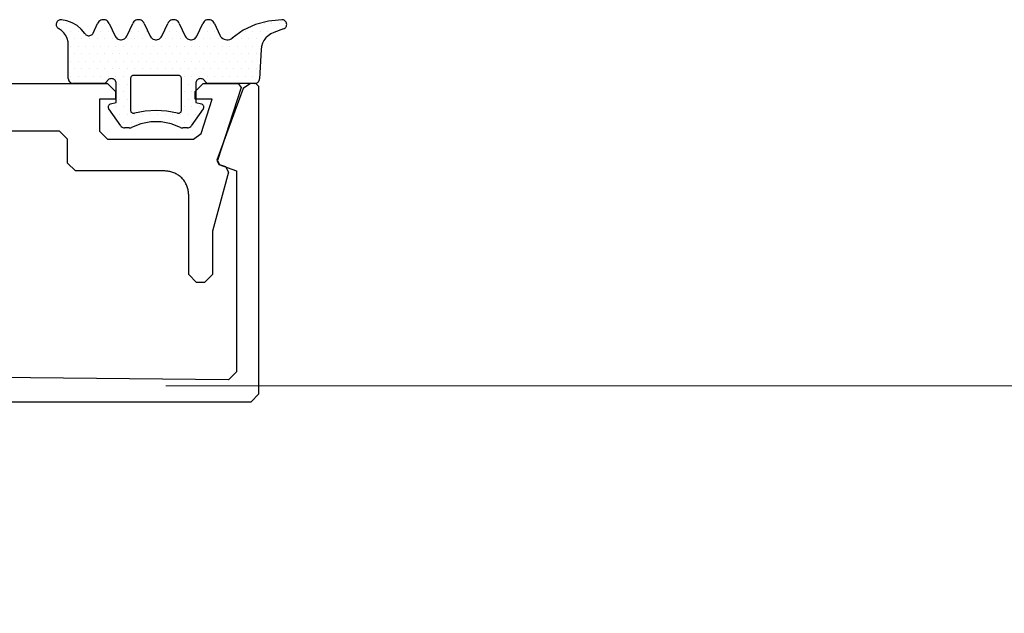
# Model space of a CAD drawing. Extents: x 4615668 to 9294084, y 5325188 to 10688993.
# Tile 320 of 656: x 4636896.81 to 4636902.99, y 5331425.6 to 5331429.32. Entities that reach past the tile are written whole.
import ezdxf

# ---------------------------------------------------------------- set-up
doc = ezdxf.new("R2010")
doc.units = 0
doc.header["$MEASUREMENT"] = 0
doc.layers.add('A_wymiary', color=152, linetype='Continuous', lineweight=5)
doc.layers.add('CrossSectionsGums', color=7, linetype='Continuous')
doc.layers.add('CrossSectionsProfils', color=7, linetype='Continuous')
doc.styles.add('wewn', font='arial.ttf', dxfattribs={"height": 12})
doc.dimstyles.new('Kopia 1do100 wew', dxfattribs={"dimscale": 0.5, "dimtxt": 8, "dimasz": 15, "dimexe": 20, "dimexo": 0, "dimgap": 5, "dimtad": 1, "dimdec": 0, "dimzin": 9, "dimtxsty": 'wewn', "dimblk": 'ARCHTICK', "dimcen": 3, "dimdle": 20, "dimclrd": 256, "dimclre": 256, "dimclrt": 256, "dimadec": 0, "dimazin": 2, "dimtfac": 1, "dimtdec": 0, "dimtix": 1, "dimtmove": 2, "dimatfit": 3, "dimldrblk": 'NONE', "dimfxl": 0, "dimtvp": 1, "dimtolj": 1, "dimtzin": 0, "dimlwd": 5, "dimlwe": 5, "dimarcsym": 0})

# ---------------------------------------------------------------- blocks, each defined once
blk = doc.blocks.new('5032252X', base_point=(219.526, 286.063))
at = {"layer": 'CrossSectionsProfils', "flags": 128}
blk.add_lwpolyline([(242.616, 280.481), (241.626, 276.787), (241.626, 274.063), (241.126, 273.563), (240.626, 273.563), (240.126, 274.063), (240.126, 279.063), (240.125, 279.128), (240.121, 279.193), (240.114, 279.258), (240.104, 279.323), (240.091, 279.387), (240.075, 279.451), (240.057, 279.514), (240.036, 279.576), (240.012, 279.637), (239.986, 279.696), (239.957, 279.755), (239.925, 279.813), (239.891, 279.869), (239.855, 279.923), (239.816, 279.976), (239.775, 280.027), (239.732, 280.076), (239.687, 280.123), (239.64, 280.168), (239.591, 280.212), (239.54, 280.253), (239.487, 280.291), (239.432, 280.328), (239.376, 280.362), (239.319, 280.393), (239.26, 280.422), (239.2, 280.448), (239.139, 280.472), (239.077, 280.493), (239.015, 280.511), (238.951, 280.527), (238.887, 280.54), (238.822, 280.55), (238.757, 280.557), (238.692, 280.561), (238.626, 280.563), (233.026, 280.563), (232.526, 281.063), (232.526, 282.563), (232.026, 283.063), (219.776, 283.063), (219.526, 283.313), (219.276, 283.063), (207.026, 283.063), (206.526, 282.563), (206.526, 281.063), (206.026, 280.563), (200.426, 280.563), (200.361, 280.561), (200.296, 280.557), (200.231, 280.55), (200.166, 280.54), (200.102, 280.527), (200.038, 280.511), (199.975, 280.493), (199.913, 280.472), (199.852, 280.448), (199.792, 280.422), (199.734, 280.393), (199.676, 280.362), (199.62, 280.328), (199.566, 280.291), (199.513, 280.253), (199.462, 280.212), (199.413, 280.168), (199.366, 280.123), (199.32, 280.076), (199.277, 280.027), (199.236, 279.976), (199.198, 279.923), (199.161, 279.869), (199.127, 279.813), (199.096, 279.755), (199.067, 279.696), (199.041, 279.637), (199.017, 279.576), (198.996, 279.514), (198.977, 279.451), (198.962, 279.387), (198.949, 279.323), (198.939, 279.258), (198.932, 279.193), (198.928, 279.128), (198.926, 279.063), (198.926, 274.063), (198.426, 273.563), (197.926, 273.563), (197.426, 274.063), (197.426, 276.787), (196.437, 280.481), (196.624, 280.84), (196.995, 280.975), (197.117, 281.224), (195.636, 285.801), (195.826, 286.063), (198.026, 286.063), (198.526, 285.563), (198.526, 285.068), (197.45, 285.068), (198.148, 282.909), (198.624, 282.563), (204.026, 282.563), (204.526, 283.063), (204.526, 285.068), (203.526, 285.068), (203.526, 285.563), (204.026, 286.063), (235.026, 286.063), (235.526, 285.563), (235.526, 285.068), (234.526, 285.068), (234.526, 283.063), (235.026, 282.563), (240.429, 282.563), (240.904, 282.909), (241.603, 285.068), (240.526, 285.068), (240.526, 285.563), (241.026, 286.063), (243.226, 286.063), (243.417, 285.801), (241.936, 281.224), (242.058, 280.975), (242.429, 280.84), (242.616, 280.481)], dxfattribs=at)
blk = doc.blocks.new('K41_7892_X', base_point=(63.96414, 1082.43878))
at = {"layer": 'CrossSectionsProfils'}
for p, q in [((39.16414, 1082.43878), (38.96414, 1082.23878)), ((38.96414, 1082.23878), (38.96414, 1062.93878)), ((39.49342, 1082.43878), (39.16414, 1082.43878)), ((39.96326, 1082.10979), (39.49342, 1082.43878)), ((41.60208, 1077.60718), (39.96326, 1082.10979)), ((87.96502, 1082.10979), (86.3262, 1077.60718)), ((88.43486, 1082.43878), (87.96502, 1082.10979)), ((88.76414, 1082.43878), (88.43486, 1082.43878)), ((88.96414, 1082.23878), (88.76414, 1082.43878)), ((88.96414, 1062.93878), (88.96414, 1082.23878)), ((40.36414, 1076.94377), (41.48254, 1077.35084)), ((41.48254, 1077.35084), (41.60208, 1077.60718)), ((86.3262, 1077.60718), (86.44574, 1077.35084)), ((86.44574, 1077.35084), (87.56414, 1076.94377)), ((40.36414, 1064.33437), (40.36414, 1076.94377)), ((87.56414, 1076.94377), (87.56414, 1064.33437)), ((40.86856, 1063.83439), (40.36414, 1064.33437)), ((87.56414, 1064.33437), (87.05971, 1063.83439)), ((63.96414, 1064.03878), (40.86856, 1063.83439)), ((87.05971, 1063.83439), (63.96414, 1064.03878)), ((38.96414, 1062.93878), (39.46414, 1062.43878)), ((39.46414, 1062.43878), (88.46414, 1062.43878)), ((88.46414, 1062.43878), (88.96414, 1062.93878))]:
    blk.add_line(p, q, dxfattribs=at)
blk = doc.blocks.new('Hatch19036', base_point=(5719.191, 731.848))
at = {"layer": 'CrossSectionsGums', "color": 8}
for p, q in [((6276.661, 666.613), (6276.661, 666.613)), ((6277.137, 666.613), (6277.137, 666.613)), ((6279.518, 666.613), (6279.518, 666.613)), ((6281.423, 666.613), (6281.423, 666.613)), ((6281.899, 666.613), (6281.899, 666.613)), ((6283.804, 666.613), (6283.804, 666.613)), ((6285.709, 666.613), (6285.709, 666.613)), ((6286.186, 666.613), (6286.186, 666.613)), ((6289.52, 666.613), (6289.52, 666.613)), ((6289.996, 666.613), (6289.996, 666.613)), ((6290.472, 666.613), (6290.472, 666.613)), ((6276.898, 666.137), (6276.898, 666.137)), ((6277.375, 666.137), (6277.375, 666.137)), ((6277.851, 666.137), (6277.851, 666.137)), ((6279.28, 666.137), (6279.28, 666.137)), ((6279.756, 666.137), (6279.756, 666.137)), ((6281.185, 666.137), (6281.185, 666.137)), ((6281.661, 666.137), (6281.661, 666.137)), ((6282.137, 666.137), (6282.137, 666.137)), ((6283.566, 666.137), (6283.566, 666.137)), ((6284.042, 666.137), (6284.042, 666.137)), ((6285.471, 666.137), (6285.471, 666.137)), ((6285.947, 666.137), (6285.947, 666.137)), ((6286.424, 666.137), (6286.424, 666.137)), ((6288.329, 666.137), (6288.329, 666.137)), ((6288.805, 666.137), (6288.805, 666.137)), ((6289.281, 666.137), (6289.281, 666.137)), ((6289.757, 666.137), (6289.757, 666.137)), ((6290.233, 666.137), (6290.233, 666.137)), ((6277.613, 665.66), (6277.613, 665.66)), ((6278.089, 665.66), (6278.089, 665.66)), ((6278.565, 665.66), (6278.565, 665.66)), ((6279.042, 665.66), (6279.042, 665.66)), ((6279.518, 665.66), (6279.518, 665.66)), ((6279.994, 665.66), (6279.994, 665.66)), ((6280.947, 665.66), (6280.947, 665.66)), ((6281.423, 665.66), (6281.423, 665.66)), ((6281.899, 665.66), (6281.899, 665.66)), ((6282.375, 665.66), (6282.375, 665.66)), ((6283.328, 665.66), (6283.328, 665.66)), ((6283.804, 665.66), (6283.804, 665.66)), ((6284.28, 665.66), (6284.28, 665.66)), ((6285.233, 665.66), (6285.233, 665.66)), ((6285.709, 665.66), (6285.709, 665.66)), ((6286.186, 665.66), (6286.186, 665.66)), ((6286.662, 665.66), (6286.662, 665.66)), ((6287.614, 665.66), (6287.614, 665.66)), ((6288.09, 665.66), (6288.09, 665.66)), ((6288.566, 665.66), (6288.566, 665.66)), ((6289.043, 665.66), (6289.043, 665.66)), ((6289.519, 665.66), (6289.519, 665.66)), ((6277.375, 665.184), (6277.375, 665.184)), ((6277.613, 664.708), (6277.613, 664.708)), ((6277.851, 665.184), (6277.851, 665.184)), ((6278.089, 664.708), (6278.089, 664.708)), ((6278.327, 665.184), (6278.327, 665.184)), ((6278.565, 664.708), (6278.565, 664.708)), ((6278.803, 665.184), (6278.803, 665.184)), ((6279.042, 664.708), (6279.042, 664.708)), ((6279.28, 665.184), (6279.28, 665.184)), ((6279.518, 664.708), (6279.518, 664.708)), ((6279.756, 665.184), (6279.756, 665.184)), ((6279.994, 664.708), (6279.994, 664.708)), ((6280.232, 665.184), (6280.232, 665.184)), ((6280.471, 664.708), (6280.471, 664.708)), ((6280.708, 665.184), (6280.708, 665.184)), ((6280.947, 664.708), (6280.947, 664.708)), ((6281.185, 665.184), (6281.185, 665.184)), ((6281.423, 664.708), (6281.423, 664.708)), ((6281.661, 665.184), (6281.661, 665.184)), ((6281.899, 664.708), (6281.899, 664.708)), ((6282.137, 665.184), (6282.137, 665.184)), ((6282.375, 664.708), (6282.375, 664.708)), ((6282.613, 665.184), (6282.613, 665.184)), ((6282.852, 664.708), (6282.852, 664.708)), ((6283.089, 665.184), (6283.089, 665.184)), ((6283.328, 664.708), (6283.328, 664.708)), ((6283.566, 665.184), (6283.566, 665.184)), ((6283.804, 664.708), (6283.804, 664.708)), ((6284.042, 665.184), (6284.042, 665.184)), ((6284.28, 664.708), (6284.28, 664.708)), ((6284.518, 665.184), (6284.518, 665.184)), ((6284.757, 664.708), (6284.757, 664.708)), ((6284.995, 665.184), (6284.995, 665.184)), ((6285.233, 664.708), (6285.233, 664.708)), ((6285.471, 665.184), (6285.471, 665.184)), ((6285.709, 664.708), (6285.709, 664.708)), ((6285.947, 665.184), (6285.947, 665.184)), ((6286.186, 664.708), (6286.186, 664.708)), ((6286.423, 665.184), (6286.423, 665.184)), ((6286.662, 664.708), (6286.662, 664.708)), ((6286.899, 665.184), (6286.899, 665.184)), ((6287.138, 664.708), (6287.138, 664.708)), ((6287.376, 665.184), (6287.376, 665.184)), ((6287.614, 664.708), (6287.614, 664.708)), ((6287.852, 665.184), (6287.852, 665.184)), ((6288.09, 664.708), (6288.09, 664.708)), ((6288.328, 665.184), (6288.328, 665.184)), ((6288.567, 664.708), (6288.567, 664.708)), ((6288.805, 665.184), (6288.805, 665.184)), ((6289.043, 664.708), (6289.043, 664.708)), ((6289.281, 665.184), (6289.281, 665.184)), ((6277.375, 664.232), (6277.375, 664.232)), ((6277.851, 664.232), (6277.851, 664.232)), ((6278.327, 664.232), (6278.327, 664.232)), ((6278.804, 664.232), (6278.804, 664.232)), ((6279.28, 664.232), (6279.28, 664.232)), ((6279.756, 664.232), (6279.756, 664.232)), ((6280.232, 664.232), (6280.232, 664.232)), ((6280.708, 664.232), (6280.708, 664.232)), ((6281.185, 664.232), (6281.185, 664.232)), ((6281.661, 664.232), (6281.661, 664.232)), ((6282.137, 664.232), (6282.137, 664.232)), ((6282.613, 664.232), (6282.613, 664.232)), ((6283.09, 664.232), (6283.09, 664.232)), ((6283.566, 664.232), (6283.566, 664.232)), ((6284.042, 664.232), (6284.042, 664.232)), ((6284.519, 664.232), (6284.519, 664.232)), ((6284.995, 664.232), (6284.995, 664.232)), ((6285.471, 664.232), (6285.471, 664.232)), ((6285.947, 664.232), (6285.947, 664.232)), ((6286.423, 664.232), (6286.423, 664.232)), ((6286.9, 664.232), (6286.9, 664.232)), ((6287.376, 664.232), (6287.376, 664.232)), ((6287.852, 664.232), (6287.852, 664.232)), ((6288.329, 664.232), (6288.329, 664.232)), ((6288.805, 664.232), (6288.805, 664.232)), ((6289.281, 664.232), (6289.281, 664.232)), ((6277.613, 663.755), (6277.613, 663.755)), ((6278.089, 663.755), (6278.089, 663.755)), ((6278.565, 663.755), (6278.565, 663.755)), ((6279.042, 663.755), (6279.042, 663.755)), ((6279.518, 663.755), (6279.518, 663.755)), ((6279.994, 663.755), (6279.994, 663.755)), ((6280.47, 663.755), (6280.47, 663.755)), ((6280.946, 663.755), (6280.946, 663.755)), ((6281.423, 663.755), (6281.423, 663.755)), ((6281.899, 663.755), (6281.899, 663.755)), ((6282.375, 663.755), (6282.375, 663.755)), ((6282.852, 663.755), (6282.852, 663.755)), ((6283.328, 663.755), (6283.328, 663.755)), ((6283.804, 663.755), (6283.804, 663.755)), ((6284.28, 663.755), (6284.28, 663.755)), ((6284.756, 663.755), (6284.756, 663.755)), ((6285.233, 663.755), (6285.233, 663.755)), ((6285.709, 663.755), (6285.709, 663.755)), ((6286.185, 663.755), (6286.185, 663.755)), ((6286.662, 663.755), (6286.662, 663.755)), ((6287.138, 663.755), (6287.138, 663.755)), ((6287.614, 663.755), (6287.614, 663.755)), ((6288.09, 663.755), (6288.09, 663.755)), ((6288.566, 663.755), (6288.566, 663.755)), ((6289.042, 663.755), (6289.042, 663.755)), ((6277.375, 663.279), (6277.375, 663.279)), ((6277.851, 663.279), (6277.851, 663.279)), ((6278.328, 663.279), (6278.328, 663.279)), ((6278.804, 663.279), (6278.804, 663.279)), ((6279.28, 663.279), (6279.28, 663.279)), ((6279.756, 663.279), (6279.756, 663.279)), ((6280.232, 663.279), (6280.232, 663.279)), ((6280.47, 662.803), (6280.47, 662.803)), ((6280.708, 663.279), (6280.708, 663.279)), ((6280.947, 662.803), (6280.947, 662.803)), ((6281.185, 663.279), (6281.185, 663.279)), ((6284.519, 663.279), (6284.519, 663.279)), ((6284.757, 662.803), (6284.757, 662.803)), ((6284.995, 663.279), (6284.995, 663.279)), ((6285.233, 662.803), (6285.233, 662.803)), ((6285.471, 663.279), (6285.471, 663.279)), ((6285.947, 663.279), (6285.947, 663.279)), ((6286.424, 663.279), (6286.424, 663.279)), ((6286.9, 663.279), (6286.9, 663.279)), ((6287.376, 663.279), (6287.376, 663.279)), ((6287.853, 663.279), (6287.853, 663.279)), ((6288.329, 663.279), (6288.329, 663.279)), ((6288.805, 663.279), (6288.805, 663.279)), ((6280.708, 662.327), (6280.708, 662.327)), ((6284.519, 662.327), (6284.519, 662.327)), ((6284.995, 662.327), (6284.995, 662.327)), ((6280.471, 661.85), (6280.471, 661.85)), ((6280.947, 661.85), (6280.947, 661.85)), ((6284.757, 661.85), (6284.757, 661.85)), ((6285.233, 661.85), (6285.233, 661.85)), ((6279.756, 661.374), (6279.756, 661.374)), ((6280.232, 661.374), (6280.232, 661.374)), ((6280.47, 660.898), (6280.47, 660.898)), ((6280.708, 661.374), (6280.708, 661.374)), ((6280.946, 660.898), (6280.946, 660.898)), ((6281.423, 660.898), (6281.423, 660.898)), ((6281.899, 660.898), (6281.899, 660.898)), ((6282.375, 660.898), (6282.375, 660.898)), ((6282.852, 660.898), (6282.852, 660.898)), ((6283.328, 660.898), (6283.328, 660.898)), ((6283.804, 660.898), (6283.804, 660.898)), ((6284.28, 660.898), (6284.28, 660.898)), ((6284.519, 661.374), (6284.519, 661.374)), ((6284.756, 660.898), (6284.756, 660.898)), ((6284.995, 661.374), (6284.995, 661.374)), ((6285.233, 660.898), (6285.233, 660.898)), ((6285.471, 661.374), (6285.471, 661.374)), ((6280.708, 660.422), (6280.708, 660.422)), ((6281.185, 660.422), (6281.185, 660.422)), ((6281.661, 660.422), (6281.661, 660.422)), ((6282.137, 660.422), (6282.137, 660.422)), ((6283.566, 660.422), (6283.566, 660.422)), ((6284.042, 660.422), (6284.042, 660.422)), ((6284.519, 660.422), (6284.519, 660.422)), ((6284.995, 660.422), (6284.995, 660.422))]:
    blk.add_line(p, q, dxfattribs=at)
blk = doc.blocks.new('120480', base_point=(6282.482, 662.748))
at = {"layer": 'CrossSectionsGums', "color": 1}
for p, q in [((6276.484, 666.589), (6276.482, 666.538)), ((6276.482, 666.538), (6276.488, 666.487)), ((6276.495, 666.639), (6276.484, 666.589)), ((6276.488, 666.487), (6276.502, 666.438)), ((6276.515, 666.686), (6276.495, 666.639)), ((6276.502, 666.438), (6276.525, 666.392)), ((6276.542, 666.729), (6276.515, 666.686)), ((6276.576, 666.767), (6276.542, 666.729)), ((6276.616, 666.798), (6276.576, 666.767)), ((6276.661, 666.823), (6276.616, 666.798)), ((6276.71, 666.839), (6276.661, 666.823)), ((6276.76, 666.847), (6276.71, 666.839)), ((6276.811, 666.847), (6276.76, 666.847)), ((6277.157, 666.781), (6276.811, 666.846)), ((6277.486, 666.656), (6277.157, 666.781)), ((6277.789, 666.476), (6277.486, 666.656)), ((6278.055, 666.245), (6277.789, 666.476)), ((6278.797, 666.011), (6279.08, 666.617)), ((6279.114, 666.677), (6279.08, 666.617)), ((6279.159, 666.731), (6279.114, 666.677)), ((6279.213, 666.776), (6279.159, 666.731)), ((6279.273, 666.811), (6279.213, 666.776)), ((6279.338, 666.834), (6279.273, 666.811)), ((6279.407, 666.846), (6279.338, 666.834)), ((6279.477, 666.846), (6279.407, 666.846)), ((6279.545, 666.834), (6279.477, 666.846)), ((6279.611, 666.81), (6279.545, 666.834)), ((6279.671, 666.776), (6279.611, 666.81)), ((6279.725, 666.731), (6279.671, 666.776)), ((6279.77, 666.677), (6279.725, 666.731)), ((6279.804, 666.617), (6279.77, 666.677)), ((6279.805, 666.617), (6280.18, 665.813)), ((6280.905, 665.813), (6281.279, 666.617)), ((6281.314, 666.677), (6281.28, 666.617)), ((6281.359, 666.731), (6281.314, 666.677)), ((6281.413, 666.776), (6281.359, 666.731)), ((6281.473, 666.81), (6281.413, 666.776)), ((6281.538, 666.834), (6281.473, 666.81)), ((6281.607, 666.846), (6281.538, 666.834)), ((6281.677, 666.846), (6281.607, 666.846)), ((6281.745, 666.834), (6281.677, 666.846)), ((6281.811, 666.811), (6281.745, 666.834)), ((6281.871, 666.776), (6281.811, 666.811)), ((6281.925, 666.731), (6281.871, 666.776)), ((6281.97, 666.677), (6281.925, 666.731)), ((6282.004, 666.617), (6281.97, 666.677)), ((6282.004, 666.617), (6282.379, 665.813)), ((6283.104, 665.813), (6283.479, 666.617)), ((6283.514, 666.677), (6283.479, 666.617)), ((6283.559, 666.731), (6283.514, 666.677)), ((6283.613, 666.776), (6283.559, 666.731)), ((6283.673, 666.81), (6283.613, 666.776)), ((6283.738, 666.834), (6283.673, 666.81)), ((6283.807, 666.846), (6283.738, 666.834)), ((6283.877, 666.846), (6283.807, 666.846)), ((6283.946, 666.834), (6283.877, 666.846)), ((6284.011, 666.81), (6283.946, 666.834)), ((6284.072, 666.776), (6284.011, 666.81)), ((6284.125, 666.731), (6284.072, 666.776)), ((6284.17, 666.677), (6284.125, 666.731)), ((6284.205, 666.617), (6284.17, 666.677)), ((6284.205, 666.617), (6284.58, 665.813)), ((6285.305, 665.813), (6285.68, 666.617)), ((6285.714, 666.677), (6285.68, 666.617)), ((6285.759, 666.731), (6285.714, 666.677)), ((6285.813, 666.776), (6285.759, 666.731)), ((6285.873, 666.811), (6285.813, 666.776)), ((6285.939, 666.834), (6285.873, 666.811)), ((6286.007, 666.846), (6285.939, 666.834)), ((6286.077, 666.846), (6286.007, 666.846)), ((6286.146, 666.834), (6286.077, 666.846)), ((6286.211, 666.81), (6286.146, 666.834)), ((6286.271, 666.776), (6286.211, 666.81)), ((6286.325, 666.731), (6286.271, 666.776)), ((6286.37, 666.677), (6286.325, 666.731)), ((6286.404, 666.617), (6286.37, 666.677)), ((6286.405, 666.617), (6286.752, 665.871)), ((6288.983, 666.538), (6288.218, 666.179)), ((6289.797, 666.763), (6288.983, 666.538)), ((6290.637, 666.848), (6289.797, 666.763)), ((6290.69, 666.844), (6290.637, 666.848)), ((6290.741, 666.831), (6290.69, 666.844)), ((6290.789, 666.81), (6290.741, 666.831)), ((6290.832, 666.78), (6290.789, 666.81)), ((6290.87, 666.743), (6290.832, 666.78)), ((6290.9, 666.701), (6290.87, 666.743)), ((6290.923, 666.653), (6290.9, 666.701)), ((6290.902, 666.399), (6290.924, 666.447)), ((6290.937, 666.602), (6290.923, 666.653)), ((6290.924, 666.447), (6290.938, 666.498)), ((6290.942, 666.55), (6290.937, 666.602)), ((6290.938, 666.498), (6290.942, 666.55)), ((6276.525, 666.392), (6276.555, 666.351)), ((6276.555, 666.351), (6276.592, 666.316)), ((6276.592, 666.316), (6276.634, 666.287)), ((6276.807, 666.167), (6276.634, 666.287)), ((6276.957, 666.019), (6276.807, 666.167)), ((6277.079, 665.847), (6276.957, 666.019)), ((6277.169, 665.656), (6277.079, 665.847)), ((6278.276, 665.971), (6278.055, 666.245)), ((6278.276, 665.971), (6278.309, 665.93)), ((6278.309, 665.93), (6278.349, 665.895)), ((6278.349, 665.895), (6278.394, 665.868)), ((6278.394, 665.868), (6278.444, 665.849)), ((6278.444, 665.849), (6278.495, 665.839)), ((6278.495, 665.839), (6278.548, 665.839)), ((6278.548, 665.839), (6278.6, 665.847)), ((6278.6, 665.847), (6278.65, 665.865)), ((6278.65, 665.865), (6278.696, 665.891)), ((6278.696, 665.891), (6278.737, 665.925)), ((6278.737, 665.925), (6278.771, 665.965)), ((6278.771, 665.965), (6278.797, 666.011)), ((6280.18, 665.813), (6280.214, 665.752)), ((6280.87, 665.753), (6280.904, 665.813)), ((6282.379, 665.813), (6282.414, 665.753)), ((6283.07, 665.753), (6283.105, 665.813)), ((6284.58, 665.813), (6284.614, 665.752)), ((6285.27, 665.753), (6285.304, 665.813)), ((6286.752, 665.871), (6286.798, 665.792)), ((6288.218, 666.179), (6287.525, 665.697)), ((6289.779, 665.844), (6289.635, 665.705)), ((6289.944, 665.957), (6289.779, 665.844)), ((6290.126, 666.041), (6289.944, 665.957)), ((6290.745, 666.266), (6290.126, 666.041)), ((6290.745, 666.266), (6290.792, 666.288)), ((6290.792, 666.288), (6290.835, 666.319)), ((6290.835, 666.319), (6290.872, 666.356)), ((6290.872, 666.356), (6290.902, 666.399)), ((6277.224, 665.453), (6277.169, 665.656)), ((6277.242, 665.243), (6277.224, 665.453)), ((6277.242, 663.148), (6277.242, 665.243)), ((6280.214, 665.752), (6280.259, 665.699)), ((6280.259, 665.699), (6280.313, 665.654)), ((6280.313, 665.654), (6280.373, 665.619)), ((6280.373, 665.619), (6280.439, 665.596)), ((6280.439, 665.596), (6280.507, 665.583)), ((6280.507, 665.583), (6280.577, 665.583)), ((6280.577, 665.583), (6280.646, 665.596)), ((6280.646, 665.596), (6280.711, 665.619)), ((6280.711, 665.619), (6280.771, 665.654)), ((6280.771, 665.654), (6280.825, 665.699)), ((6280.825, 665.699), (6280.87, 665.753)), ((6282.414, 665.753), (6282.459, 665.699)), ((6282.459, 665.699), (6282.512, 665.654)), ((6282.512, 665.654), (6282.573, 665.619)), ((6282.573, 665.619), (6282.638, 665.596)), ((6282.638, 665.596), (6282.707, 665.583)), ((6282.707, 665.583), (6282.777, 665.583)), ((6282.777, 665.583), (6282.846, 665.596)), ((6282.846, 665.596), (6282.911, 665.619)), ((6282.911, 665.619), (6282.971, 665.654)), ((6282.971, 665.654), (6283.025, 665.699)), ((6283.025, 665.699), (6283.07, 665.753)), ((6284.614, 665.752), (6284.659, 665.699)), ((6284.659, 665.699), (6284.713, 665.654)), ((6284.713, 665.654), (6284.773, 665.619)), ((6284.773, 665.619), (6284.838, 665.596)), ((6284.838, 665.596), (6284.907, 665.583)), ((6284.907, 665.583), (6284.977, 665.583)), ((6284.977, 665.583), (6285.045, 665.596)), ((6285.045, 665.596), (6285.111, 665.619)), ((6285.111, 665.619), (6285.171, 665.654)), ((6285.171, 665.654), (6285.225, 665.699)), ((6285.225, 665.699), (6285.27, 665.753)), ((6286.798, 665.792), (6286.858, 665.723)), ((6286.858, 665.723), (6286.929, 665.665)), ((6286.929, 665.665), (6287.009, 665.622)), ((6287.009, 665.622), (6287.096, 665.594)), ((6287.096, 665.594), (6287.186, 665.582)), ((6287.186, 665.582), (6287.278, 665.587)), ((6287.278, 665.587), (6287.366, 665.608)), ((6287.366, 665.608), (6287.45, 665.646)), ((6287.45, 665.646), (6287.525, 665.697)), ((6289.425, 665.366), (6289.365, 665.174)), ((6289.516, 665.544), (6289.425, 665.366)), ((6289.635, 665.705), (6289.516, 665.544)), ((6289.338, 664.976), (6289.242, 663.132)), ((6289.365, 665.174), (6289.338, 664.976)), ((6281.307, 663.345), (6281.273, 663.336)), ((6281.342, 663.348), (6281.307, 663.345)), ((6284.142, 663.348), (6281.342, 663.348)), ((6284.177, 663.345), (6284.142, 663.348)), ((6284.21, 663.336), (6284.177, 663.345)), ((6277.242, 663.148), (6277.247, 663.096)), ((6277.247, 663.096), (6277.26, 663.045)), ((6277.26, 663.045), (6277.282, 662.998)), ((6277.282, 662.998), (6277.312, 662.955)), ((6277.312, 662.955), (6277.349, 662.918)), ((6277.349, 662.918), (6277.392, 662.888)), ((6277.392, 662.888), (6277.439, 662.866)), ((6277.439, 662.866), (6277.49, 662.853)), ((6277.49, 662.853), (6277.542, 662.848)), ((6279.422, 662.848), (6277.542, 662.848)), ((6279.422, 662.848), (6279.474, 662.852)), ((6279.474, 662.852), (6279.525, 662.866)), ((6279.525, 662.866), (6279.572, 662.888)), ((6279.572, 662.888), (6279.615, 662.918)), ((6279.615, 662.918), (6279.652, 662.955)), ((6279.652, 662.955), (6279.682, 662.998)), ((6279.712, 663.041), (6279.682, 662.998)), ((6279.749, 663.078), (6279.712, 663.041)), ((6279.792, 663.108), (6279.749, 663.078)), ((6279.839, 663.13), (6279.792, 663.108)), ((6279.89, 663.143), (6279.839, 663.13)), ((6279.942, 663.148), (6279.89, 663.143)), ((6279.994, 663.143), (6279.942, 663.148)), ((6280.045, 663.13), (6279.994, 663.143)), ((6280.092, 663.108), (6280.045, 663.13)), ((6280.135, 663.078), (6280.092, 663.108)), ((6280.172, 663.041), (6280.135, 663.078)), ((6280.202, 662.998), (6280.172, 663.041)), ((6280.224, 662.951), (6280.202, 662.998)), ((6280.238, 662.9), (6280.224, 662.951)), ((6280.242, 662.848), (6280.238, 662.9)), ((6280.242, 661.648), (6280.242, 662.848)), ((6281.145, 663.183), (6281.142, 663.148)), ((6281.142, 663.148), (6281.142, 661.173)), ((6281.154, 663.216), (6281.145, 663.183)), ((6281.169, 663.248), (6281.154, 663.216)), ((6281.189, 663.276), (6281.169, 663.248)), ((6281.213, 663.301), (6281.189, 663.276)), ((6281.242, 663.321), (6281.213, 663.301)), ((6281.273, 663.336), (6281.242, 663.321)), ((6284.242, 663.321), (6284.21, 663.336)), ((6284.27, 663.301), (6284.242, 663.321)), ((6284.295, 663.276), (6284.27, 663.301)), ((6284.315, 663.248), (6284.295, 663.276)), ((6284.33, 663.216), (6284.315, 663.248)), ((6284.339, 663.183), (6284.33, 663.216)), ((6284.342, 663.148), (6284.339, 663.183)), ((6284.342, 661.173), (6284.342, 663.148)), ((6285.247, 662.9), (6285.242, 662.848)), ((6285.242, 662.848), (6285.242, 661.648)), ((6285.26, 662.951), (6285.247, 662.9)), ((6285.282, 662.998), (6285.26, 662.951)), ((6285.312, 663.041), (6285.282, 662.998)), ((6285.349, 663.078), (6285.312, 663.041)), ((6285.392, 663.108), (6285.349, 663.078)), ((6285.439, 663.13), (6285.392, 663.108)), ((6285.49, 663.143), (6285.439, 663.13)), ((6285.542, 663.148), (6285.49, 663.143)), ((6285.594, 663.143), (6285.542, 663.148)), ((6285.645, 663.13), (6285.594, 663.143)), ((6285.692, 663.108), (6285.645, 663.13)), ((6285.735, 663.078), (6285.692, 663.108)), ((6285.772, 663.041), (6285.735, 663.078)), ((6285.802, 662.998), (6285.772, 663.041)), ((6285.802, 662.998), (6285.832, 662.955)), ((6285.832, 662.955), (6285.869, 662.918)), ((6285.869, 662.918), (6285.912, 662.888)), ((6285.912, 662.888), (6285.959, 662.866)), ((6285.959, 662.866), (6286.009, 662.853)), ((6286.009, 662.853), (6286.062, 662.848)), ((6288.942, 662.848), (6286.062, 662.848)), ((6288.942, 662.848), (6288.992, 662.852)), ((6288.992, 662.852), (6289.041, 662.865)), ((6289.041, 662.865), (6289.087, 662.885)), ((6289.087, 662.885), (6289.13, 662.914)), ((6289.13, 662.914), (6289.166, 662.948)), ((6289.166, 662.948), (6289.197, 662.989)), ((6289.197, 662.989), (6289.22, 663.034)), ((6289.22, 663.034), (6289.235, 663.082)), ((6289.235, 663.082), (6289.242, 663.132)), ((6279.801, 661.502), (6279.778, 661.475)), ((6279.827, 661.524), (6279.801, 661.502)), ((6279.857, 661.542), (6279.827, 661.524)), ((6279.89, 661.554), (6279.857, 661.542)), ((6279.89, 661.554), (6280.242, 661.648)), ((6285.242, 661.648), (6285.594, 661.554)), ((6285.627, 661.542), (6285.594, 661.554)), ((6285.657, 661.524), (6285.627, 661.542)), ((6285.684, 661.502), (6285.657, 661.524)), ((6285.706, 661.475), (6285.684, 661.502)), ((6279.749, 661.412), (6279.743, 661.378)), ((6279.743, 661.378), (6279.743, 661.343)), ((6279.743, 661.343), (6279.749, 661.309)), ((6279.761, 661.445), (6279.749, 661.412)), ((6279.749, 661.309), (6279.761, 661.276)), ((6279.778, 661.475), (6279.761, 661.445)), ((6279.761, 661.276), (6279.778, 661.246)), ((6280.527, 660.176), (6279.778, 661.246)), ((6281.142, 661.173), (6281.145, 661.137)), ((6281.145, 661.137), (6281.155, 661.102)), ((6281.155, 661.102), (6281.171, 661.069)), ((6281.171, 661.069), (6281.193, 661.04)), ((6281.193, 661.04), (6281.22, 661.015)), ((6281.22, 661.015), (6281.25, 660.996)), ((6281.25, 660.996), (6281.284, 660.982)), ((6281.284, 660.982), (6281.32, 660.975)), ((6281.32, 660.975), (6281.356, 660.974)), ((6281.356, 660.974), (6281.392, 660.98)), ((6282.062, 661.108), (6281.392, 660.98)), ((6282.742, 661.151), (6282.062, 661.108)), ((6283.422, 661.108), (6282.742, 661.151)), ((6284.092, 660.98), (6283.422, 661.108)), ((6284.092, 660.98), (6284.128, 660.974)), ((6284.128, 660.974), (6284.164, 660.975)), ((6284.164, 660.975), (6284.2, 660.982)), ((6284.2, 660.982), (6284.234, 660.996)), ((6284.234, 660.996), (6284.264, 661.015)), ((6284.264, 661.015), (6284.291, 661.04)), ((6284.291, 661.04), (6284.313, 661.069)), ((6284.313, 661.069), (6284.329, 661.102)), ((6284.329, 661.102), (6284.338, 661.137)), ((6284.338, 661.137), (6284.342, 661.173)), ((6285.706, 661.246), (6284.957, 660.176)), ((6285.723, 661.445), (6285.706, 661.475)), ((6285.706, 661.246), (6285.723, 661.276)), ((6285.735, 661.412), (6285.723, 661.445)), ((6285.723, 661.276), (6285.735, 661.309)), ((6285.741, 661.378), (6285.735, 661.412)), ((6285.735, 661.309), (6285.741, 661.343)), ((6285.741, 661.343), (6285.741, 661.378)), ((6281.797, 660.314), (6281.204, 660.08)), ((6282.424, 660.433), (6281.797, 660.314)), ((6283.061, 660.433), (6282.424, 660.433)), ((6283.687, 660.314), (6283.061, 660.433)), ((6284.28, 660.08), (6283.687, 660.314)), ((6280.527, 660.176), (6280.565, 660.132)), ((6280.565, 660.132), (6280.61, 660.096)), ((6280.61, 660.096), (6280.661, 660.07)), ((6280.661, 660.07), (6280.716, 660.053)), ((6280.716, 660.053), (6280.773, 660.048)), ((6281.069, 660.048), (6280.773, 660.048)), ((6281.069, 660.048), (6281.104, 660.05)), ((6281.104, 660.05), (6281.139, 660.056)), ((6281.139, 660.056), (6281.172, 660.066)), ((6281.172, 660.066), (6281.205, 660.08)), ((6284.28, 660.08), (6284.312, 660.066)), ((6284.312, 660.066), (6284.346, 660.056)), ((6284.346, 660.056), (6284.38, 660.05)), ((6284.38, 660.05), (6284.416, 660.048)), ((6284.711, 660.048), (6284.416, 660.048)), ((6284.711, 660.048), (6284.768, 660.053)), ((6284.768, 660.053), (6284.823, 660.07)), ((6284.823, 660.07), (6284.874, 660.096)), ((6284.874, 660.096), (6284.919, 660.132)), ((6284.919, 660.132), (6284.956, 660.176))]:
    blk.add_line(p, q, dxfattribs=at)
at = {"layer": 'CrossSectionsGums'}
blk.add_blockref('Hatch19036', (5719.191, 731.848), dxfattribs=at)
blk = doc.blocks.new('_ArchTick')
at = {"color": 0, "linetype": 'ByBlock', "const_width": 0.15}
blk.add_lwpolyline([(-0.5, -0.5), (0.5, 0.5)], dxfattribs=at)
blk = doc.blocks.new('*D5547')
at = {"layer": 'A_wymiary', "lineweight": 5, "ltscale": 40}
for p, q in [((4636911.6862, 5331417.0246), (4636911.6862, 5331454.0248)), ((4636897.0764, 5331444.0248), (4636921.6862, 5331444.0248)), ((4636897.7322, 5331427.0246), (4636921.6862, 5331427.0246))]:
    blk.add_line(p, q, dxfattribs=at)
at = {"layer": 'Defpoints', "color": 0}
for p in [(4636897.0764, 5331444.0248), (4636911.6862, 5331444.0248), (4636897.7322, 5331427.0246)]:
    blk.add_point(p, dxfattribs=at)
at = {"layer": 'A_wymiary', "linetype": 'ByBlock', "lineweight": 5, "xscale": 7.5, "yscale": 7.5, "zscale": 7.5}
for p, rotation in [((4636911.6862, 5331444.0248), 90), ((4636911.6862, 5331427.0246), 270)]:
    blk.add_blockref('_ArchTick', p, dxfattribs=dict(at, rotation=rotation))
at = {"layer": 'A_wymiary', "ltscale": 40, "insert": (4636924.0612, 5331424.6596), "char_height": 12, "attachment_point": 5, "rotation": 90, "style": 'wewn'}
blk.add_mtext('\\A1;17', dxfattribs=at)
blk = doc.blocks.new('_None')
blk = doc.blocks.new('*D5549')
at = {"layer": 'A_wymiary', "lineweight": 5, "ltscale": 40}
for p, q in [((4636893.316, 5331425.803), (4636893.316, 5331378.303)), ((4636949.3147, 5331425.803), (4636949.3147, 5331378.303)), ((4636883.316, 5331388.303), (4636959.3147, 5331388.303))]:
    blk.add_line(p, q, dxfattribs=at)
at = {"layer": 'Defpoints', "color": 0}
for p in [(4636893.316, 5331440.6968), (4636949.3147, 5331440.6968), (4636949.3147, 5331388.303)]:
    blk.add_point(p, dxfattribs=at)
at = {"layer": 'A_wymiary', "linetype": 'ByBlock', "lineweight": 5, "xscale": 7.5, "yscale": 7.5, "zscale": 7.5, "rotation": 180}
blk.add_blockref('_ArchTick', (4636893.316, 5331388.303), dxfattribs=at)
at = {"layer": 'A_wymiary', "linetype": 'ByBlock', "lineweight": 5, "xscale": 7.5, "yscale": 7.5, "zscale": 7.5}
blk.add_blockref('_ArchTick', (4636949.3147, 5331388.303), dxfattribs=at)
at = {"layer": 'A_wymiary', "ltscale": 40, "insert": (4636921.3154, 5331396.9299), "char_height": 12, "attachment_point": 5, "style": 'wewn'}
blk.add_mtext('\\A1;56', dxfattribs=at)

msp = doc.modelspace()

# ---------------------------------------------------------------- block references
at = {"layer": 'CrossSectionsGums', "xscale": 0.1, "yscale": 0.1, "zscale": 0.1}
msp.add_blockref('120480', (4636897.6437, 5331428.9146), dxfattribs=at)
msp.add_blockref('120480', (4636897.6437, 5331428.9146), dxfattribs=at)
at = {"layer": 'CrossSectionsProfils', "xscale": 0.1, "yscale": 0.1, "zscale": 0.1}
for name, p in [('K41_7892_X', (4636895.8156, 5331428.9246)), ('K41_7892_X', (4636895.8156, 5331428.9246)), ('5032252X', (4636895.8146, 5331428.9246)), ('5032252X', (4636895.8146, 5331428.9246))]:
    msp.add_blockref(name, p, dxfattribs=at)

# ---------------------------------------------------------------- dimensions: what is measured, and where the dimension line sits
at = {"layer": 'A_wymiary', "ltscale": 40}
dim = msp.add_linear_dim(base=(4636911.6862, 5331444.0248), p1=(4636897.7322, 5331427.0246), p2=(4636897.0764, 5331444.0248), angle=90, dimstyle='Kopia 1do100 wew', override={"dimtxsty": 'wewn', "dimldrblk": 'None'}, dxfattribs=at)
dim.commit()
dim.dimension.update_dxf_attribs({"geometry": '*D5547', "text_midpoint": (4636924.0612, 5331424.6596), "dimtype": 160})
dim = msp.add_linear_dim(base=(4636949.3147, 5331388.303), p1=(4636893.316, 5331440.6968), p2=(4636949.3147, 5331440.6968), dimstyle='Kopia 1do100 wew', dxfattribs=at)
dim.commit()
dim.dimension.update_dxf_attribs({"geometry": '*D5549', "text_midpoint": (4636921.3154, 5331396.9299)})

doc.saveas('drawing.dxf')
